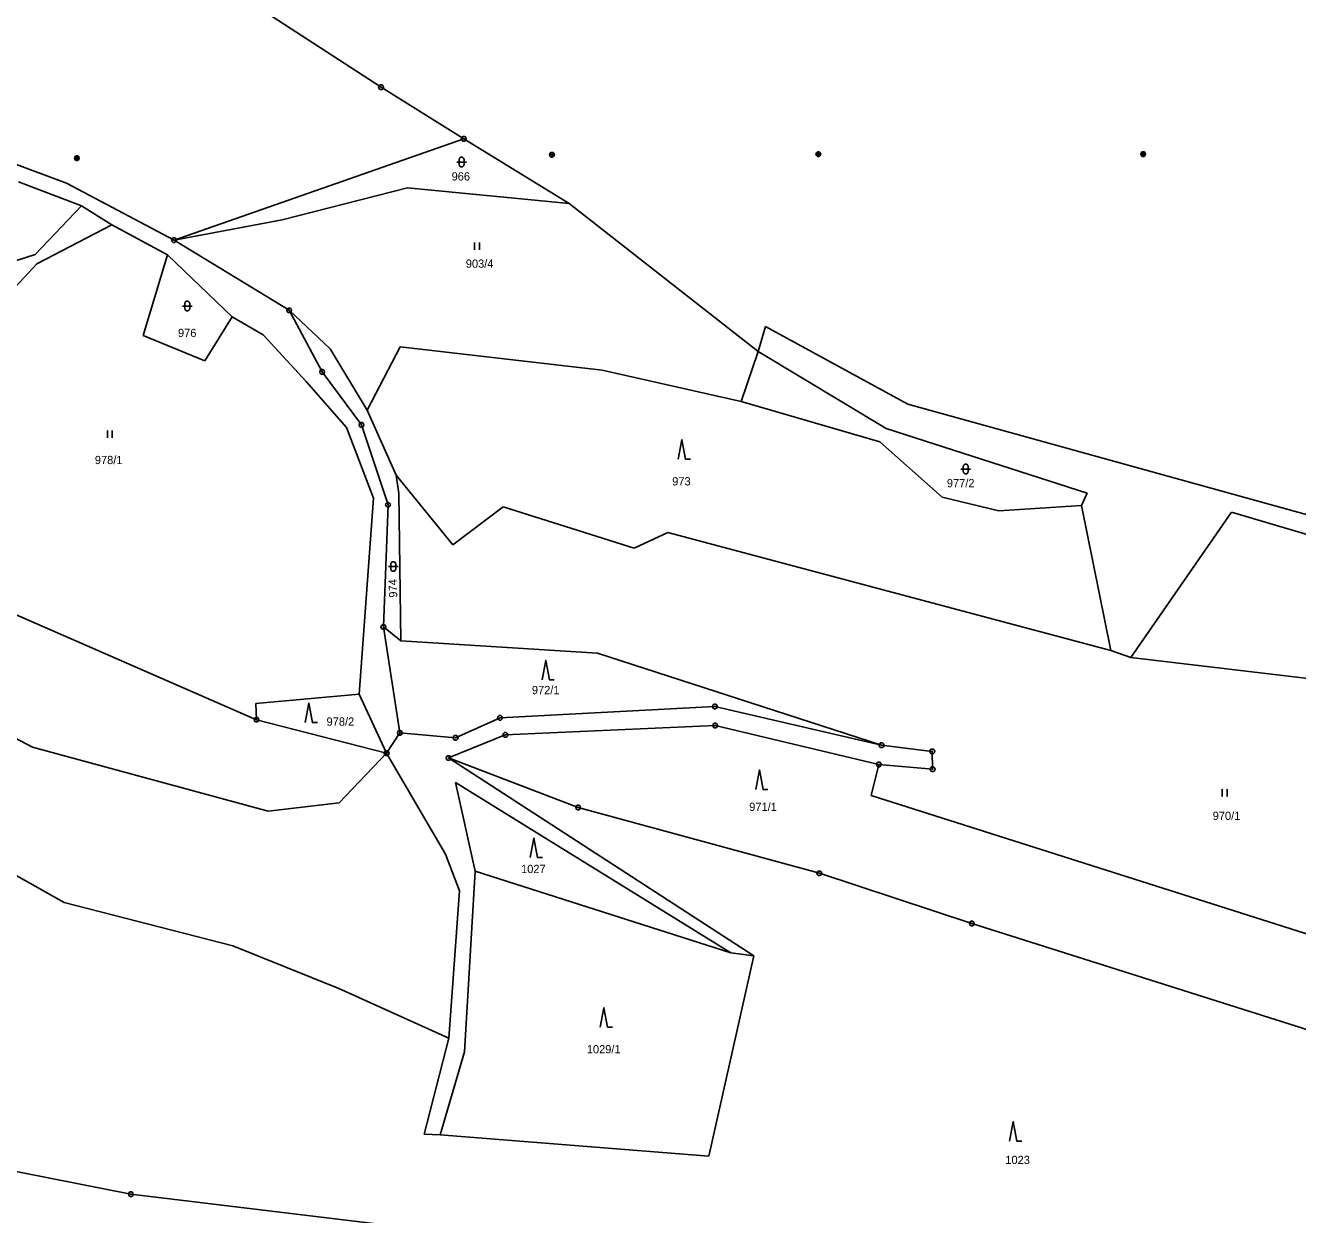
# Model space of a CAD drawing. Extents: x -694465 to -690527, y -983694 to -978978.
# Drawn here: x -691028.7 to -690766.8, y -981642 to -981397.2 of the extents above; entities that cross this region are included whole.
import ezdxf

# ---------------------------------------------------------------- set-up
doc = ezdxf.new("R2010")
doc.units = 0
for name, color, linetype in [('Vrstva 1', 7, 'Continuous'), ('Vrstva 18', 7, 'Continuous'), ('Vrstva 24', 7, 'Continuous'), ('Vrstva 25', 7, 'Continuous'), ('Vrstva 26', 7, 'Continuous')]:
    doc.layers.add(name, color=color, linetype=linetype)

msp = doc.modelspace()

# ---------------------------------------------------------------- linework, layer by layer
at = {"layer": 'Vrstva 1'}
for points in [[(-690955.45, -981409.96), (-690979.25, -981394.48)], [(-690938.43, -981420.55), (-690955.45, -981409.96)], [(-690938.43, -981420.55), (-690998.07, -981441.42)], [(-690916.76, -981433.86), (-690938.43, -981420.55)], [(-691020.19, -981429.68), (-691031.78, -981425.39)], [(-691017.09, -981434.36), (-691030.1, -981429.46)], [(-690998.07, -981441.42), (-691020.19, -981429.68)], [(-690975.78, -981437.26), (-690950.03, -981430.67)], [(-690950.03, -981430.67), (-690916.76, -981433.86)], [(-691017.09, -981434.36), (-691026.68, -981444.39)], [(-691010.84, -981438.28), (-691017.09, -981434.36)], [(-690877.84, -981464.33), (-690916.76, -981433.86)], [(-690998.07, -981441.42), (-690975.78, -981437.26)], [(-691026.28, -981446.33), (-691010.84, -981438.28)], [(-691010.84, -981438.28), (-690999.39, -981444.49)], [(-690974.36, -981455.88), (-690998.07, -981441.42)], [(-691026.68, -981444.39), (-691035.03, -981447.03)], [(-690999.39, -981444.49), (-691004.44, -981461.09)], [(-690986.11, -981457.2), (-690999.39, -981444.49)], [(-691035.97, -981456.67), (-691026.28, -981446.33)], [(-690991.76, -981466.31), (-690986.11, -981457.2)], [(-690986.11, -981457.2), (-690979.72, -981460.93)], [(-690965.91, -981463.81), (-690974.36, -981455.88)], [(-690974.36, -981455.88), (-690967.59, -981468.56)], [(-691004.44, -981461.09), (-690991.76, -981466.31)], [(-690979.72, -981460.93), (-690970.84, -981470.54)], [(-690876.32, -981459.18), (-690877.84, -981464.33)], [(-690847, -981475.17), (-690876.32, -981459.18)], [(-690951.5, -981463.41), (-690958.34, -981476.41)], [(-690909.92, -981468.19), (-690951.5, -981463.41)], [(-690958.34, -981476.41), (-690965.91, -981463.81)], [(-690877.84, -981464.33), (-690881.35, -981474.63)], [(-690877.84, -981464.33), (-690851.48, -981480.2)], [(-690967.59, -981468.56), (-690959.49, -981479.47)], [(-690881.35, -981474.63), (-690909.92, -981468.19)], [(-690970.84, -981470.54), (-690962.6, -981480)], [(-690952.35, -981489.83), (-690958.34, -981476.41)], [(-690881.35, -981474.63), (-690852.8, -981482.95)], [(-690733.05, -981506.76), (-690847, -981475.17)], [(-690962.6, -981480), (-690957, -981494.55)], [(-690959.49, -981479.47), (-690954.02, -981495.93)], [(-690851.48, -981480.2), (-690810.12, -981493.51)], [(-690852.8, -981482.95), (-690839.97, -981494.33)], [(-690951.81, -981493.58), (-690952.35, -981489.83)], [(-690952.35, -981489.83), (-690940.68, -981504.19)], [(-690957, -981494.55), (-690959.95, -981534.91)], [(-690951.4, -981523.89), (-690951.81, -981493.58)], [(-690839.97, -981494.33), (-690828.31, -981497.17)], [(-690810.12, -981493.51), (-690811.28, -981496.09)], [(-690954.02, -981495.93), (-690954.97, -981521.07)], [(-690940.68, -981504.19), (-690930.31, -981496.33)], [(-690930.31, -981496.33), (-690903.36, -981504.84)], [(-690828.31, -981497.17), (-690811.28, -981496.09)], [(-690811.28, -981496.09), (-690805.27, -981525.9)], [(-690801.16, -981527.35), (-690780.44, -981497.4)], [(-690780.44, -981497.4), (-690735.63, -981510.65)], [(-690981.08, -981540.15), (-691069.42, -981501.62)], [(-690903.36, -981504.84), (-690896.45, -981501.6)], [(-690896.45, -981501.6), (-690805.27, -981525.9)], [(-690951.58, -981542.85), (-690954.97, -981521.07)], [(-690954.97, -981521.07), (-690951.4, -981523.89)], [(-690910.93, -981526.49), (-690951.4, -981523.89)], [(-691064.3, -981526.22), (-691027.2, -981545.82)], [(-690852.43, -981545.42), (-690910.93, -981526.49)], [(-690805.27, -981525.9), (-690801.16, -981527.35)], [(-690801.16, -981527.35), (-690738.04, -981534.85)], [(-690959.95, -981534.91), (-690981.22, -981536.79)], [(-690981.22, -981536.79), (-690981.08, -981540.15)], [(-690959.95, -981534.91), (-690954.31, -981547.06)], [(-690886.74, -981537.44), (-690930.97, -981539.78)], [(-690852.43, -981545.42), (-690886.74, -981537.44)], [(-690954.31, -981547.06), (-690981.08, -981540.15)], [(-690930.97, -981539.78), (-690940.11, -981543.86)], [(-690929.88, -981543.29), (-690886.68, -981541.36)], [(-690886.68, -981541.36), (-690853, -981549.35)], [(-690951.58, -981542.85), (-690954.31, -981547.06)], [(-690940.11, -981543.86), (-690951.58, -981542.85)], [(-690941.57, -981548.04), (-690929.88, -981543.29)], [(-691027.2, -981545.82), (-690978.69, -981558.99)], [(-690964.07, -981557.3), (-690954.31, -981547.06)], [(-690954.31, -981547.06), (-690942.21, -981567.81)], [(-690842, -981546.68), (-690852.43, -981545.42)], [(-690841.94, -981550.36), (-690842, -981546.68)], [(-690878.7, -981588.74), (-690941.57, -981548.04)], [(-690941.57, -981548.04), (-690914.9, -981558.24)], [(-690854.58, -981555.78), (-690853, -981549.35)], [(-690853, -981549.35), (-690841.94, -981550.36)], [(-690940.12, -981553.06), (-690883.44, -981588.18)], [(-690936.07, -981571.31), (-690940.12, -981553.06)], [(-690978.69, -981558.99), (-690964.07, -981557.3)], [(-690744.9, -981590.64), (-690854.58, -981555.78)], [(-690914.9, -981558.24), (-690865.24, -981571.78)], [(-691041.5, -981566.13), (-691020.66, -981577.78)], [(-690942.21, -981567.81), (-690939.28, -981575.37)], [(-690938.26, -981608.55), (-690936.07, -981571.31)], [(-690883.44, -981588.18), (-690936.07, -981571.31)], [(-690865.24, -981571.78), (-690833.86, -981582.1)], [(-690939.28, -981575.37), (-690941.51, -981605.72)], [(-691020.66, -981577.78), (-690985.93, -981586.71)], [(-690833.86, -981582.1), (-690749.57, -981608.8)], [(-690985.93, -981586.71), (-690964.17, -981595.47)], [(-690887.96, -981630.02), (-690878.7, -981588.74)], [(-690883.44, -981588.18), (-690878.7, -981588.74)], [(-690964.17, -981595.47), (-690941.51, -981605.72)], [(-690941.51, -981605.72), (-690946.56, -981625.49)], [(-690943.27, -981625.59), (-690938.26, -981608.55)], [(-690946.56, -981625.49), (-690943.27, -981625.59)], [(-690943.27, -981625.59), (-690887.96, -981630.02)], [(-691006.96, -981637.84), (-691052.89, -981628.79)], [(-690937.69, -981646.22), (-691006.96, -981637.84)]]:
    msp.add_lwpolyline(points, dxfattribs=at)
at = {"layer": 'Vrstva 24'}
for points in [[(-690955.296, -981409.484), (-690955.046, -981409.666), (-690954.95, -981409.96), (-690955.046, -981410.254), (-690955.296, -981410.436), (-690955.604, -981410.436), (-690955.854, -981410.254), (-690955.95, -981409.96), (-690955.854, -981409.666), (-690955.604, -981409.484)], [(-690938.276, -981420.074), (-690938.026, -981420.256), (-690937.93, -981420.55), (-690938.026, -981420.844), (-690938.276, -981421.026), (-690938.584, -981421.026), (-690938.834, -981420.844), (-690938.93, -981420.55), (-690938.834, -981420.256), (-690938.584, -981420.074)], [(-690997.916, -981440.944), (-690997.666, -981441.126), (-690997.57, -981441.42), (-690997.666, -981441.714), (-690997.916, -981441.896), (-690998.224, -981441.896), (-690998.474, -981441.714), (-690998.57, -981441.42), (-690998.474, -981441.126), (-690998.224, -981440.944)], [(-690974.206, -981455.404), (-690973.956, -981455.586), (-690973.86, -981455.88), (-690973.956, -981456.174), (-690974.206, -981456.356), (-690974.514, -981456.356), (-690974.764, -981456.174), (-690974.86, -981455.88), (-690974.764, -981455.586), (-690974.514, -981455.404)], [(-690967.436, -981468.084), (-690967.186, -981468.266), (-690967.09, -981468.56), (-690967.186, -981468.854), (-690967.436, -981469.036), (-690967.744, -981469.036), (-690967.994, -981468.854), (-690968.09, -981468.56), (-690967.994, -981468.266), (-690967.744, -981468.084)], [(-690959.336, -981478.994), (-690959.086, -981479.176), (-690958.99, -981479.47), (-690959.086, -981479.764), (-690959.336, -981479.946), (-690959.644, -981479.946), (-690959.894, -981479.764), (-690959.99, -981479.47), (-690959.894, -981479.176), (-690959.644, -981478.994)], [(-690953.866, -981495.454), (-690953.616, -981495.636), (-690953.52, -981495.93), (-690953.616, -981496.224), (-690953.866, -981496.406), (-690954.174, -981496.406), (-690954.424, -981496.224), (-690954.52, -981495.93), (-690954.424, -981495.636), (-690954.174, -981495.454)], [(-690954.816, -981520.594), (-690954.566, -981520.776), (-690954.47, -981521.07), (-690954.566, -981521.364), (-690954.816, -981521.546), (-690955.124, -981521.546), (-690955.374, -981521.364), (-690955.47, -981521.07), (-690955.374, -981520.776), (-690955.124, -981520.594)], [(-690886.586, -981536.964), (-690886.336, -981537.146), (-690886.24, -981537.44), (-690886.336, -981537.734), (-690886.586, -981537.916), (-690886.894, -981537.916), (-690887.144, -981537.734), (-690887.24, -981537.44), (-690887.144, -981537.146), (-690886.894, -981536.964)], [(-690930.816, -981539.304), (-690930.566, -981539.486), (-690930.47, -981539.78), (-690930.566, -981540.074), (-690930.816, -981540.256), (-690931.124, -981540.256), (-690931.374, -981540.074), (-690931.47, -981539.78), (-690931.374, -981539.486), (-690931.124, -981539.304)], [(-690980.926, -981539.674), (-690980.676, -981539.856), (-690980.58, -981540.15), (-690980.676, -981540.444), (-690980.926, -981540.626), (-690981.234, -981540.626), (-690981.484, -981540.444), (-690981.58, -981540.15), (-690981.484, -981539.856), (-690981.234, -981539.674)], [(-690886.526, -981540.884), (-690886.276, -981541.066), (-690886.18, -981541.36), (-690886.276, -981541.654), (-690886.526, -981541.836), (-690886.834, -981541.836), (-690887.084, -981541.654), (-690887.18, -981541.36), (-690887.084, -981541.066), (-690886.834, -981540.884)], [(-690951.426, -981542.374), (-690951.176, -981542.556), (-690951.08, -981542.85), (-690951.176, -981543.144), (-690951.426, -981543.326), (-690951.734, -981543.326), (-690951.984, -981543.144), (-690952.08, -981542.85), (-690951.984, -981542.556), (-690951.734, -981542.374)], [(-690939.956, -981543.384), (-690939.706, -981543.566), (-690939.61, -981543.86), (-690939.706, -981544.154), (-690939.956, -981544.336), (-690940.264, -981544.336), (-690940.514, -981544.154), (-690940.61, -981543.86), (-690940.514, -981543.566), (-690940.264, -981543.384)], [(-690929.726, -981542.814), (-690929.476, -981542.996), (-690929.38, -981543.29), (-690929.476, -981543.584), (-690929.726, -981543.766), (-690930.034, -981543.766), (-690930.284, -981543.584), (-690930.38, -981543.29), (-690930.284, -981542.996), (-690930.034, -981542.814)], [(-690954.156, -981546.584), (-690953.906, -981546.766), (-690953.81, -981547.06), (-690953.906, -981547.354), (-690954.156, -981547.536), (-690954.464, -981547.536), (-690954.714, -981547.354), (-690954.81, -981547.06), (-690954.714, -981546.766), (-690954.464, -981546.584)], [(-690852.276, -981544.944), (-690852.026, -981545.126), (-690851.93, -981545.42), (-690852.026, -981545.714), (-690852.276, -981545.896), (-690852.584, -981545.896), (-690852.834, -981545.714), (-690852.93, -981545.42), (-690852.834, -981545.126), (-690852.584, -981544.944)], [(-690841.846, -981546.204), (-690841.596, -981546.386), (-690841.5, -981546.68), (-690841.596, -981546.974), (-690841.846, -981547.156), (-690842.154, -981547.156), (-690842.404, -981546.974), (-690842.5, -981546.68), (-690842.404, -981546.386), (-690842.154, -981546.204)], [(-690941.416, -981547.564), (-690941.166, -981547.746), (-690941.07, -981548.04), (-690941.166, -981548.334), (-690941.416, -981548.516), (-690941.724, -981548.516), (-690941.974, -981548.334), (-690942.07, -981548.04), (-690941.974, -981547.746), (-690941.724, -981547.564)], [(-690852.846, -981548.874), (-690852.596, -981549.056), (-690852.5, -981549.35), (-690852.596, -981549.644), (-690852.846, -981549.826), (-690853.154, -981549.826), (-690853.404, -981549.644), (-690853.5, -981549.35), (-690853.404, -981549.056), (-690853.154, -981548.874)], [(-690841.786, -981549.884), (-690841.536, -981550.066), (-690841.44, -981550.36), (-690841.536, -981550.654), (-690841.786, -981550.836), (-690842.094, -981550.836), (-690842.344, -981550.654), (-690842.44, -981550.36), (-690842.344, -981550.066), (-690842.094, -981549.884)], [(-690914.746, -981557.764), (-690914.496, -981557.946), (-690914.4, -981558.24), (-690914.496, -981558.534), (-690914.746, -981558.716), (-690915.054, -981558.716), (-690915.304, -981558.534), (-690915.4, -981558.24), (-690915.304, -981557.946), (-690915.054, -981557.764)], [(-690865.086, -981571.304), (-690864.836, -981571.486), (-690864.74, -981571.78), (-690864.836, -981572.074), (-690865.086, -981572.256), (-690865.394, -981572.256), (-690865.644, -981572.074), (-690865.74, -981571.78), (-690865.644, -981571.486), (-690865.394, -981571.304)], [(-690833.706, -981581.624), (-690833.456, -981581.806), (-690833.36, -981582.1), (-690833.456, -981582.394), (-690833.706, -981582.576), (-690834.014, -981582.576), (-690834.264, -981582.394), (-690834.36, -981582.1), (-690834.264, -981581.806), (-690834.014, -981581.624)], [(-691006.806, -981637.364), (-691006.556, -981637.546), (-691006.46, -981637.84), (-691006.556, -981638.134), (-691006.806, -981638.316), (-691007.114, -981638.316), (-691007.364, -981638.134), (-691007.46, -981637.84), (-691007.364, -981637.546), (-691007.114, -981637.364)]]:
    msp.add_lwpolyline(points, close=True, dxfattribs=at)
for points in [[(-690955.569, -981409.96), (-690955.33, -981409.96)], [(-690938.549, -981420.55), (-690938.31, -981420.55)], [(-690998.189, -981441.42), (-690997.95, -981441.42)], [(-690974.479, -981455.88), (-690974.24, -981455.88)], [(-690967.709, -981468.56), (-690967.47, -981468.56)], [(-690959.609, -981479.47), (-690959.37, -981479.47)], [(-690954.139, -981495.93), (-690953.9, -981495.93)], [(-690955.089, -981521.07), (-690954.85, -981521.07)], [(-690886.859, -981537.44), (-690886.62, -981537.44)], [(-690981.199, -981540.15), (-690980.96, -981540.15)], [(-690931.089, -981539.78), (-690930.85, -981539.78)], [(-690886.799, -981541.36), (-690886.56, -981541.36)], [(-690951.699, -981542.85), (-690951.46, -981542.85)], [(-690940.229, -981543.86), (-690939.99, -981543.86)], [(-690929.999, -981543.29), (-690929.76, -981543.29)], [(-690954.429, -981547.06), (-690954.19, -981547.06)], [(-690852.549, -981545.42), (-690852.31, -981545.42)], [(-690842.119, -981546.68), (-690841.88, -981546.68)], [(-690941.689, -981548.04), (-690941.45, -981548.04)], [(-690853.119, -981549.35), (-690852.88, -981549.35)], [(-690842.059, -981550.36), (-690841.82, -981550.36)], [(-690915.019, -981558.24), (-690914.78, -981558.24)], [(-690865.359, -981571.78), (-690865.12, -981571.78)], [(-690833.979, -981582.1), (-690833.74, -981582.1)], [(-691007.079, -981637.84), (-691006.84, -981637.84)]]:
    msp.add_lwpolyline(points, dxfattribs=at)
at = {"layer": 'Vrstva 25'}
for points in [[(-690939.38, -981424.85), (-690939.285, -981424.556), (-690939.035, -981424.374), (-690938.725, -981424.374), (-690938.475, -981424.556), (-690938.38, -981424.85), (-690938.38, -981425.85), (-690938.475, -981426.144), (-690938.725, -981426.326), (-690939.035, -981426.326), (-690939.285, -981426.144), (-690939.38, -981425.85)], [(-690995.84, -981454.49), (-690995.745, -981454.196), (-690995.495, -981454.014), (-690995.185, -981454.014), (-690994.935, -981454.196), (-690994.84, -981454.49), (-690994.84, -981455.49), (-690994.935, -981455.784), (-690995.185, -981455.966), (-690995.495, -981455.966), (-690995.745, -981455.784), (-690995.84, -981455.49)], [(-690835.62, -981488.06), (-690835.525, -981487.766), (-690835.275, -981487.584), (-690834.965, -981487.584), (-690834.715, -981487.766), (-690834.62, -981488.06), (-690834.62, -981489.06), (-690834.715, -981489.354), (-690834.965, -981489.536), (-690835.275, -981489.536), (-690835.525, -981489.354), (-690835.62, -981489.06)], [(-690953.44, -981508.12), (-690953.345, -981507.826), (-690953.095, -981507.644), (-690952.785, -981507.644), (-690952.535, -981507.826), (-690952.44, -981508.12), (-690952.44, -981509.12), (-690952.535, -981509.414), (-690952.785, -981509.596), (-690953.095, -981509.596), (-690953.345, -981509.414), (-690953.44, -981509.12)]]:
    msp.add_lwpolyline(points, close=True, dxfattribs=at)
for points in [[(-690939.88, -981425.35), (-690937.88, -981425.35)], [(-690936.19, -981441.91), (-690936.19, -981443.41)], [(-690935.19, -981443.41), (-690935.19, -981441.91)], [(-690996.34, -981454.99), (-690994.34, -981454.99)], [(-691011.79, -981480.64), (-691011.79, -981482.14)], [(-691010.79, -981482.14), (-691010.79, -981480.64)], [(-690894.28, -981486.53), (-690893.53, -981482.53), (-690892.78, -981486.53), (-690891.78, -981486.53)], [(-690836.12, -981488.56), (-690834.12, -981488.56)], [(-690953.94, -981508.62), (-690951.94, -981508.62)], [(-690922.31, -981531.94), (-690921.56, -981527.94), (-690920.81, -981531.94), (-690919.81, -981531.94)], [(-690971.07, -981540.74), (-690970.32, -981536.74), (-690969.57, -981540.74), (-690968.57, -981540.74)], [(-690878.32, -981554.51), (-690877.57, -981550.51), (-690876.82, -981554.51), (-690875.82, -981554.51)], [(-690782.3, -981554.48), (-690782.3, -981555.98)], [(-690781.3, -981555.98), (-690781.3, -981554.48)], [(-690924.75, -981568.51), (-690924, -981564.51), (-690923.25, -981568.51), (-690922.25, -981568.51)], [(-690910.33, -981603.44), (-690909.58, -981599.44), (-690908.83, -981603.44), (-690907.83, -981603.44)], [(-690826.1, -981626.89), (-690825.35, -981622.89), (-690824.6, -981626.89), (-690823.6, -981626.89)]]:
    msp.add_lwpolyline(points, dxfattribs=at)
at = {"layer": 'Vrstva 26'}
for points in [[(-691018.215, -981424.084), (-691017.905, -981424.084), (-691017.655, -981424.266), (-691017.56, -981424.56), (-691017.655, -981424.854), (-691017.905, -981425.036), (-691018.215, -981425.036), (-691018.465, -981424.854), (-691018.56, -981424.56), (-691018.465, -981424.266), (-691018.215, -981424.084), (-691018.18, -981424.12), (-691017.94, -981424.12), (-691017.78, -981424.2), (-691018.34, -981424.2), (-691018.42, -981424.28), (-691017.7, -981424.28), (-691017.7, -981424.36), (-691018.42, -981424.36), (-691018.462, -981424.44), (-691017.66, -981424.441), (-691017.62, -981424.52), (-691018.5, -981424.52), (-691018.5, -981424.6), (-691017.62, -981424.6), (-691017.651, -981424.679), (-691018.465, -981424.679), (-691018.459, -981424.76), (-691017.651, -981424.76), (-691017.7, -981424.84), (-691018.42, -981424.84), (-691018.34, -981424.92), (-691017.78, -981424.92), (-691017.888, -981424.999), (-691018.228, -981424.999)], [(-690920.435, -981423.374), (-690920.125, -981423.374), (-690919.875, -981423.556), (-690919.78, -981423.85), (-690919.875, -981424.144), (-690920.125, -981424.326), (-690920.435, -981424.326), (-690920.685, -981424.144), (-690920.78, -981423.85), (-690920.685, -981423.556), (-690920.435, -981423.374), (-690920.4, -981423.41), (-690920.16, -981423.41), (-690920, -981423.49), (-690920.56, -981423.49), (-690920.64, -981423.57), (-690919.92, -981423.57), (-690919.92, -981423.65), (-690920.64, -981423.65), (-690920.682, -981423.73), (-690919.88, -981423.731), (-690919.84, -981423.81), (-690920.72, -981423.81), (-690920.72, -981423.89), (-690919.84, -981423.89), (-690919.871, -981423.969), (-690920.685, -981423.969), (-690920.679, -981424.05), (-690919.871, -981424.05), (-690919.92, -981424.13), (-690920.64, -981424.13), (-690920.56, -981424.21), (-690920, -981424.21), (-690920.108, -981424.289), (-690920.448, -981424.289)], [(-690865.605, -981423.244), (-690865.295, -981423.244), (-690865.045, -981423.426), (-690864.95, -981423.72), (-690865.045, -981424.014), (-690865.295, -981424.196), (-690865.605, -981424.196), (-690865.855, -981424.014), (-690865.95, -981423.72), (-690865.855, -981423.426), (-690865.605, -981423.244), (-690865.57, -981423.28), (-690865.33, -981423.28), (-690865.17, -981423.36), (-690865.73, -981423.36), (-690865.81, -981423.44), (-690865.09, -981423.44), (-690865.09, -981423.52), (-690865.81, -981423.52), (-690865.852, -981423.6), (-690865.05, -981423.601), (-690865.01, -981423.68), (-690865.89, -981423.68), (-690865.89, -981423.76), (-690865.01, -981423.76), (-690865.041, -981423.839), (-690865.855, -981423.839), (-690865.849, -981423.92), (-690865.041, -981423.92), (-690865.09, -981424), (-690865.81, -981424), (-690865.73, -981424.08), (-690865.17, -981424.08), (-690865.278, -981424.159), (-690865.618, -981424.159)], [(-690798.755, -981423.234), (-690798.445, -981423.234), (-690798.195, -981423.416), (-690798.1, -981423.71), (-690798.195, -981424.004), (-690798.445, -981424.186), (-690798.755, -981424.186), (-690799.005, -981424.004), (-690799.1, -981423.71), (-690799.005, -981423.416), (-690798.755, -981423.234), (-690798.72, -981423.27), (-690798.48, -981423.27), (-690798.32, -981423.35), (-690798.88, -981423.35), (-690798.96, -981423.43), (-690798.24, -981423.43), (-690798.24, -981423.51), (-690798.96, -981423.51), (-690799.002, -981423.59), (-690798.2, -981423.591), (-690798.16, -981423.67), (-690799.04, -981423.67), (-690799.04, -981423.75), (-690798.16, -981423.75), (-690798.191, -981423.829), (-690799.005, -981423.829), (-690798.999, -981423.91), (-690798.191, -981423.91), (-690798.24, -981423.99), (-690798.96, -981423.99), (-690798.88, -981424.07), (-690798.32, -981424.07), (-690798.428, -981424.149), (-690798.768, -981424.149)]]:
    msp.add_lwpolyline(points, dxfattribs=at)

# ---------------------------------------------------------------- texts
at = {"layer": 'Vrstva 18'}
for s, p in [('966', (-690940.934, -981429.16)), ('903/4', (-690938.013, -981447.11)), ('976', (-690997.254, -981461.39)), ('978/1', (-691014.362, -981487.54)), ('973', (-690895.531, -981491.93)), ('977/2', (-690838.996, -981492.3)), ('972/1', (-690924.409, -981534.9)), ('978/2', (-690966.673, -981541.39)), ('971/1', (-690879.683, -981558.94)), ('970/1', (-690784.282, -981560.79)), ('1027', (-690926.636, -981571.73)), ('1029/1', (-690913.107, -981608.84)), ('1023', (-690826.967, -981631.63))]:
    msp.add_text(s, height=1.7, dxfattribs=at).set_placement(p)
msp.add_text('974', height=1.7, rotation=91.78784, dxfattribs=at).set_placement((-690952.1, -981515.003))

doc.saveas('drawing.dxf')
